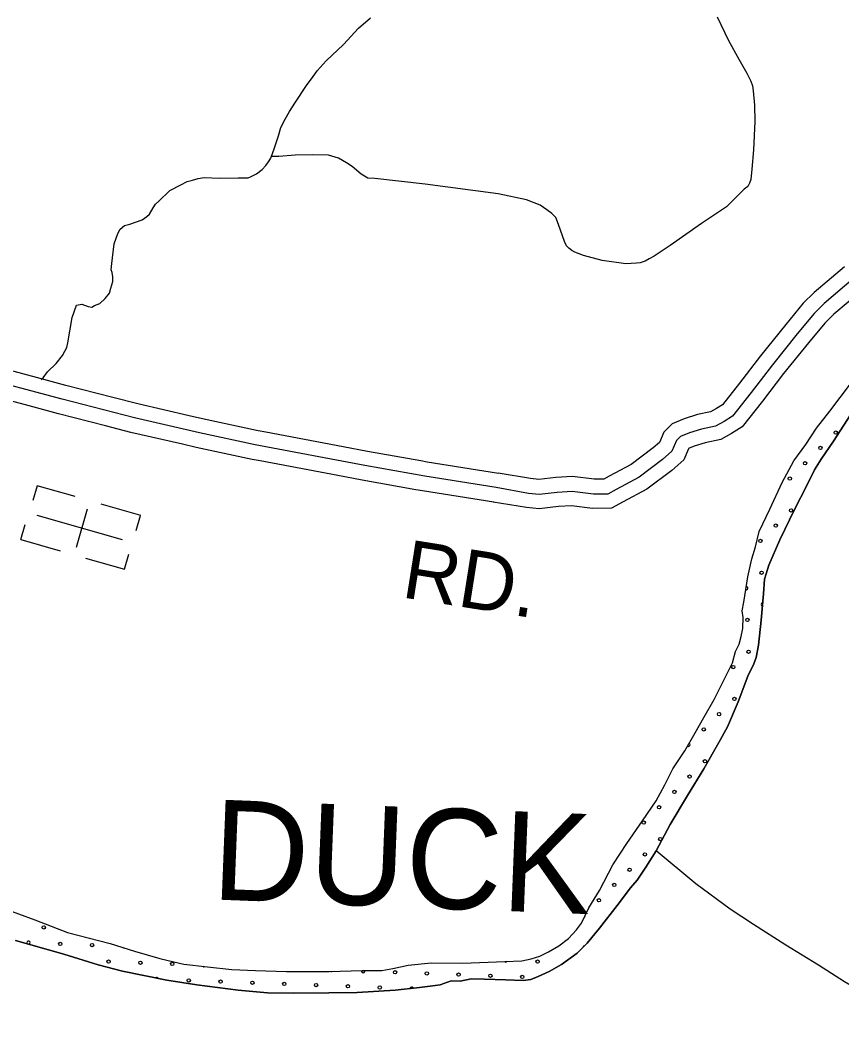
# Model space of a CAD drawing. Extents: x 1551132 to 1791609, y 378168 to 563823.
# Drawn here: x 1599114 to 1604322, y 492920 to 499270 of the extents above; entities that cross this region are included whole.
import ezdxf

# ---------------------------------------------------------------- set-up
doc = ezdxf.new("R2010")
doc.units = 0
for name, color, linetype in [('DESIGN - DRAINAGE - Bridges', 7, 'Continuous'), ('DESIGN - ROW - Right-of-Way and Easement Labels', 7, 'Continuous'), ('DESIGN - SCRATCH - User 1', 7, 'Continuous'), ('DESIGN - TRAFFIC CONTROL PERMANENT - Pavement Marking Text', 7, 'Continuous'), ('DESIGN - TRANSPORTATION - Edge of Traveled Way', 7, 'Continuous'), ('DESIGN - TRANSPORTATION - Text', 7, 'Continuous'), ('DESIGN - UTILITIES - Cable (Underground) with Text', 7, 'Continuous'), ('SURVEY - TRANSPORTATION - Roads Text', 7, 'Continuous')]:
    doc.layers.add(name, color=color, linetype=linetype)

msp = doc.modelspace()

# ---------------------------------------------------------------- linework, layer by layer
at = {"layer": 'DESIGN - SCRATCH - User 1'}
for points in [[(1599002.038, 493642.745), (1599207.2, 493568.026), (1599414.278, 493487.275), (1599685.522, 493417.74), (1599838.993, 493369.722), (1600000.456, 493321.604), (1600088.229, 493300.47), (1600152.069, 493285.636), (1600301.932, 493269.728), (1600455.762, 493251.769), (1600605.742, 493245.886), (1600801.729, 493239.419), (1601073.831, 493240.011), (1601281.968, 493245.419), (1601406.023, 493245.87), (1601476.205, 493259.012), (1601572.494, 493279.854), (1601718.716, 493294.046), (1601918.778, 493293.546), (1602185.005, 493304.238), (1602293.069, 493306.888), (1602353.251, 493320.164), (1602407.483, 493337.514), (1602461.84, 493364.89), (1602528.313, 493402.133), (1602588.912, 493449.467), (1602639.586, 493502.944), (1602672.135, 493546.62), (1602717.342, 493644.247), (1602786.699, 493753.6), (1602870.697, 493914.871), (1602958.404, 494052.05), (1603058.185, 494195.087), (1603145.774, 494322.24), (1603199.032, 494423.776), (1603250.289, 494525.337), (1603325.695, 494638.623), (1603391.111, 494752.026), (1603446.318, 494849.529), (1603511.725, 494962.94), (1603628.614, 495195.938), (1603647.497, 495267.848), (1603670.063, 495313.658), (1603682.679, 495363.601), (1603693.296, 495413.569), (1603696.154, 495483.671), (1603690.662, 495525.822), (1603699.329, 495579.823), (1603725.312, 495741.819), (1603750.72, 495855.73), (1603773.652, 495931.591), (1603796.827, 496027.493), (1603864.609, 496170.93), (1603942.682, 496338.293), (1604016.38, 496475.638), (1604093.695, 496580.883), (1604160.977, 496684.252), (1604244.317, 496791.421), (1604376.472, 496964.109)], [(1604376.072, 496767.721), (1604267.999, 496600.741), (1604190.585, 496487.488), (1604147.744, 496419.887), (1604098.512, 496320.301), (1604020.613, 496166.972), (1603928.24, 495975.75), (1603858.25, 495814.304), (1603841.584, 495760.403), (1603831.168, 495726.469), (1603824.034, 495634.375), (1603809.976, 495466.212), (1603794.043, 495308.099), (1603779.085, 495230.131), (1603762.586, 495190.255), (1603725.628, 495112.561), (1603663.604, 494949.015), (1603595.664, 494791.544), (1603542.424, 494692.017), (1603446.351, 494524.887), (1603342.253, 494355.849), (1603233.956, 494170.836), (1603143.899, 494005.632), (1603078.592, 493900.237), (1603023.577, 493818.769), (1602982.961, 493769.176), (1602897.572, 493658.023), (1602785.782, 493515.136), (1602708.593, 493419.916), (1602643.802, 493356.598), (1602544.871, 493283.688), (1602466.323, 493240.587), (1602397.891, 493207.377), (1602351.659, 493189.919), (1602301.552, 493182.535), (1602189.58, 493187.943), (1602057.583, 493191.602), (1601971.568, 493192.685), (1601903.378, 493179.51), (1601845.371, 493180.235), (1601777.039, 493155.042), (1601712.924, 493147.834), (1601644.792, 493138.667), (1601490.546, 493122.566), (1601250.277, 493107.541), (1601070.164, 493103.782), (1600846.078, 493102.59), (1600682.048, 493104.649), (1600496.178, 493121.007), (1600234.501, 493154.341), (1600044.805, 493184.775), (1599763.412, 493242.418), (1599609.849, 493282.419), (1599392.587, 493349.271), (1599085.561, 493437.29)]]:
    msp.add_lwpolyline(points, dxfattribs=at)
at = {"layer": 'DESIGN - TRAFFIC CONTROL PERMANENT - Pavement Marking Text'}
for centre in [(1604282.828, 496655.422), (1604282.828, 496655.422), (1604185.757, 496558.35), (1604185.757, 496558.35), (1604088.685, 496461.279), (1604088.685, 496461.279), (1603991.613, 496364.207), (1603991.613, 496364.207), (1603999.08, 496162.597), (1603999.08, 496162.597), (1603902.009, 496065.525), (1603902.009, 496065.525), (1603804.937, 495968.454), (1603804.937, 495968.454), (1603812.404, 495766.843), (1603812.404, 495766.843), (1603722.8, 495468.162), (1603722.8, 495468.162), (1603730.267, 495266.551), (1603730.267, 495266.551), (1603633.195, 495169.48), (1603633.195, 495169.48), (1603640.662, 494967.869), (1603640.662, 494967.869), (1603543.59, 494870.798), (1603543.59, 494870.798), (1603446.519, 494773.726), (1603446.519, 494773.726), (1603453.986, 494572.116), (1603453.986, 494572.116), (1603356.914, 494475.044), (1603356.914, 494475.044), (1603259.843, 494377.973), (1603259.843, 494377.973), (1603162.771, 494280.901), (1603162.771, 494280.901), (1603065.699, 494183.829), (1603065.699, 494183.829), (1603170.238, 494079.291), (1603170.238, 494079.291), (1603073.166, 493982.219), (1603073.166, 493982.219), (1602976.095, 493885.147), (1602976.095, 493885.147), (1602879.023, 493788.076), (1602879.023, 493788.076), (1602781.952, 493691.004), (1602781.952, 493691.004), (1599264.972, 493519.262), (1599264.972, 493519.262), (1599369.511, 493414.723), (1599369.511, 493414.723), (1599571.121, 493407.256), (1599571.121, 493407.256), (1599675.66, 493302.718), (1599675.66, 493302.718), (1599877.27, 493295.251), (1599877.27, 493295.251), (1600078.88, 493287.784), (1600078.88, 493287.784), (1602393.665, 493302.718), (1602393.665, 493302.718), (1601490.152, 493235.514), (1601490.152, 493235.514), (1601691.763, 493228.047), (1601691.763, 493228.047), (1601893.373, 493220.58), (1601893.373, 493220.58), (1602094.983, 493213.113), (1602094.983, 493213.113), (1602296.594, 493205.646), (1602296.594, 493205.646), (1600183.419, 493183.245), (1600183.419, 493183.245), (1600385.029, 493175.778), (1600385.029, 493175.778), (1600586.64, 493168.311), (1600586.64, 493168.311), (1600788.25, 493160.844), (1600788.25, 493160.844), (1600989.86, 493153.377), (1600989.86, 493153.377), (1601191.47, 493145.91), (1601191.47, 493145.91), (1601393.081, 493138.443), (1601393.081, 493138.443)]:
    msp.add_circle(centre, 10.56, dxfattribs=at)
for centre, start, end in [((1603715.333, 495669.772), 252.4114901, 89.3640652), ((1603819.871, 495565.233), 94.0003757, 256.4422834), ((1603349.447, 494676.654), 231.4645387, 68.5788602), ((1602684.88, 493593.933), 297.0989339, 13.2072846), ((1599167.901, 493422.19), 293.2631378, 214.7435145), ((1599772.731, 493399.789), 220.1594858, 285.0928029), ((1602692.347, 493392.322), 96.8604273, 171.8220546), ((1602192.055, 493310.185), 214.7046063, 328.270325), ((1600280.491, 493280.317), 225.4563544, 302.4250999), ((1601086.932, 493250.448), 254.3959114, 288.5808382), ((1601288.542, 493242.981), 167.192373, 13.6879977), ((1599981.809, 493190.712), 28.6936264, 128.1527563), ((1601594.691, 493130.976), 19.3649317, 172.5535674)]:
    msp.add_arc(centre, 10.56, start, end, dxfattribs=at)
at = {"layer": 'DESIGN - TRANSPORTATION - Edge of Traveled Way'}
for points in [[(1599002.038, 493642.745), (1599207.2, 493568.026), (1599414.278, 493487.275), (1599685.522, 493417.74), (1599838.993, 493369.722), (1600000.456, 493321.604), (1600088.229, 493300.47), (1600152.069, 493285.636), (1600301.932, 493269.728), (1600455.762, 493251.769), (1600605.742, 493245.886), (1600801.729, 493239.419), (1601073.831, 493240.011), (1601281.968, 493245.419), (1601406.023, 493245.87), (1601476.205, 493259.012), (1601572.494, 493279.854), (1601718.716, 493294.046), (1601918.778, 493293.546), (1602185.005, 493304.238), (1602293.069, 493306.888), (1602353.251, 493320.164), (1602407.483, 493337.514), (1602461.84, 493364.89), (1602528.313, 493402.133), (1602588.912, 493449.467), (1602639.586, 493502.944), (1602672.135, 493546.62), (1602717.342, 493644.247), (1602786.699, 493753.6), (1602870.697, 493914.871), (1602958.404, 494052.05), (1603058.185, 494195.087), (1603145.774, 494322.24), (1603199.032, 494423.776), (1603250.289, 494525.337), (1603325.695, 494638.623), (1603391.111, 494752.026), (1603446.318, 494849.529), (1603511.725, 494962.94), (1603628.614, 495195.938), (1603647.497, 495267.848), (1603670.063, 495313.658), (1603682.679, 495363.601), (1603693.296, 495413.569), (1603696.154, 495483.671), (1603690.662, 495525.822), (1603699.329, 495579.823), (1603725.312, 495741.819), (1603750.72, 495855.73), (1603773.652, 495931.591), (1603796.827, 496027.493), (1603864.609, 496170.93), (1603942.682, 496338.293), (1604016.38, 496475.638), (1604093.695, 496580.883), (1604160.977, 496684.252), (1604244.317, 496791.421), (1604376.472, 496964.109)], [(1599085.561, 493437.29), (1599392.587, 493349.271), (1599609.849, 493282.419), (1599763.412, 493242.418), (1600044.805, 493184.775), (1600234.501, 493154.341), (1600496.178, 493121.007), (1600682.048, 493104.649), (1600846.078, 493102.59), (1601070.164, 493103.782), (1601250.277, 493107.541), (1601490.546, 493122.566), (1601644.792, 493138.667), (1601712.924, 493147.834), (1601777.039, 493155.042), (1601845.371, 493180.235), (1601903.378, 493179.51), (1601971.568, 493192.685), (1602057.583, 493191.602), (1602189.58, 493187.943), (1602301.552, 493182.535), (1602351.659, 493189.919), (1602397.891, 493207.377), (1602466.323, 493240.587), (1602544.871, 493283.688), (1602643.802, 493356.598), (1602708.593, 493419.916), (1602785.782, 493515.136), (1602897.572, 493658.023), (1602982.961, 493769.176), (1603023.577, 493818.769), (1603078.592, 493900.237), (1603143.899, 494005.632), (1603233.956, 494170.836), (1603342.253, 494355.849), (1603446.351, 494524.887), (1603542.424, 494692.017), (1603595.664, 494791.544), (1603663.604, 494949.015), (1603725.628, 495112.561), (1603762.586, 495190.255), (1603779.085, 495230.131), (1603794.043, 495308.099), (1603809.976, 495466.212), (1603824.034, 495634.375), (1603831.168, 495726.469), (1603841.584, 495760.403), (1603858.25, 495814.304), (1603928.24, 495975.75), (1604020.613, 496166.972), (1604098.512, 496320.301), (1604147.744, 496419.887), (1604190.585, 496487.488), (1604267.999, 496600.741), (1604376.072, 496767.721)]]:
    msp.add_lwpolyline(points, dxfattribs=at)
at = {"layer": 'DESIGN - TRANSPORTATION - Text'}
for points in [[(1599248.651, 496992.89), (1599261.234, 497003.332), (1599287.642, 497041.133), (1599342.199, 497092.668), (1599382.757, 497144.352), (1599399.048, 497172.237), (1599411.281, 497194.154), (1599417.589, 497224.146), (1599445.255, 497384.184), (1599472.071, 497462.061), (1599506.17, 497469.719), (1599546.036, 497455.277), (1599570.011, 497451.019), (1599586.119, 497460.869), (1599620.276, 497474.545), (1599654.617, 497506.254), (1599680.983, 497540.046), (1599689.291, 497570.014), (1599701.758, 497613.973), (1599702.041, 497642.032), (1599698.333, 497670.125), (1599692.491, 497686.217), (1599696.908, 497726.251), (1599710.216, 497852.371), (1599734.882, 497916.239), (1599749.182, 497944.148), (1599775.439, 497967.924), (1599809.539, 497975.583), (1599887.853, 498002.825), (1599918.094, 498024.551), (1599934.269, 498040.409), (1599958.694, 498080.235), (1599972.927, 498102.136), (1599993.134, 498121.962), (1600063.866, 498189.363), (1600132.265, 498224.723), (1600172.514, 498246.348), (1600206.629, 498256.015), (1600242.745, 498265.657), (1600280.819, 498271.266), (1600376.842, 498268.266), (1600496.906, 498269.016), (1600558.955, 498270.374), (1600579.046, 498278.174), (1600613.245, 498295.858), (1600647.552, 498323.559), (1600671.802, 498347.351), (1600688.06, 498371.227), (1600704.318, 498395.111), (1600727.009, 498461.004), (1600751.8, 498536.898), (1600766.342, 498588.849), (1600794.916, 498642.667), (1600821.415, 498690.485), (1600855.973, 498742.228), (1600929.171, 498855.698), (1600971.77, 498911.366), (1600996.153, 498947.183), (1601054.835, 499010.702), (1601163.974, 499115.771), (1601259.089, 499218.991), (1601333.795, 499284.342)], [(1603531.727, 499290.302), (1603602.225, 499141.273), (1603669.032, 499022.337), (1603720.147, 498933.626), (1603743.638, 498883.284), (1603755.338, 498853.099), (1603759.005, 498820.99), (1603768.079, 498730.721), (1603769.004, 498626.502), (1603761.163, 498448.222), (1603751.879, 498324.069), (1603745.221, 498260.009), (1603736.963, 498236.05), (1603724.755, 498216.133), (1603702.564, 498198.332), (1603589.358, 498087.288), (1603432.178, 497980.71), (1603232.633, 497840.498), (1603131.894, 497773.413), (1603099.711, 497757.721), (1603074.628, 497741.729), (1603043.421, 497732.253), (1603019.371, 497728.495), (1602953.306, 497725.178), (1602803.451, 497746.779), (1602683.713, 497778.088), (1602629.897, 497798.696), (1602609.989, 497808.922), (1602592.148, 497825.139), (1602576.29, 497839.331), (1602564.549, 497865.506), (1602525.65, 497974.134), (1602508.1, 498018.402), (1602484.359, 498044.703), (1602452.568, 498067.078), (1602408.861, 498097.596), (1602323.155, 498130.555), (1602143.459, 498168.506), (1601682.136, 498230.49)], [(1601682.136, 498230.49), (1601361.319, 498266.008), (1601317.32, 498268.474), (1601297.437, 498280.7), (1601275.554, 498292.958), (1601218.022, 498341.651), (1601182.257, 498366.077), (1601132.533, 498394.653), (1601068.693, 498413.353), (1600968.67, 498416.403), (1600856.581, 498413.561), (1600754.442, 498404.603), (1600708.034, 498405.894)], [(1603144.791, 494007.274), (1603395.452, 493798.068), (1603613.563, 493637.023), (1603760.41, 493538.987), (1603966.888, 493408.142), (1604173.408, 493281.305), (1604338.187, 493177.036), (1604439.502, 493117.651), (1604532.958, 493070.384), (1604588.648, 493043.633), (1604662.538, 493032.691), (1604796.368, 493014.982), (1604922.024, 492983.34), (1605031.529, 492939.889), (1605082.978, 492920.013)]]:
    msp.add_lwpolyline(points, dxfattribs=at)
at = {"layer": 'DESIGN - UTILITIES - Cable (Underground) with Text'}
for p, q in [((1599221.958, 496318.582), (1599194.768, 496224.292)), ((1599463.604, 496249.461), (1599221.824, 496318.674)), ((1599878.738, 496130.277), (1599628.068, 496202.256)), ((1599472.099, 495928.31), (1599542.095, 496172.072)), ((1599120.147, 495977.413), (1599147.379, 496073.019)), ((1599851.057, 496034.529), (1599878.513, 496129.835)), ((1599120.014, 495977.371), (1599367.951, 495906.359)), ((1599776.619, 495788.841), (1599804.201, 495884.756)), ((1599530.09, 495859.853), (1599776.528, 495788.883))]:
    msp.add_line(p, q, dxfattribs=at)
msp.add_lwpolyline([(1599764.034, 495975.045), (1599222.885, 496130.352)], dxfattribs=at)
at = {"layer": 'SURVEY - TRANSPORTATION - Roads Text'}
for points in [[(1604338.823, 497706.428), (1604144.97, 497542.316), (1604076.471, 497474.906), (1603965.757, 497341.302), (1603806.786, 497142.83), (1603673.18, 496967.634), (1603564.166, 496831.322), (1603527.717, 496807.896), (1603488.443, 496786.479), (1603407.603, 496769.204), (1603322.947, 496743.211), (1603245.657, 496710.81), (1603193.041, 496659.026), (1603165.492, 496593.641), (1603125.793, 496558.615), (1602985.571, 496452.362), (1602847.049, 496378.743), (1602812.809, 496360.076), (1602752.66, 496359.226), (1602614.772, 496376.618), (1602509.374, 496370.743), (1602402.36, 496358.476), (1602348.195, 496363.709), (1602142.733, 496397.36)], [(1604396.047, 497631.327), (1604208.585, 497472.631), (1604146.02, 497411.054), (1604038.855, 497281.742), (1603881.076, 497084.754), (1603747.495, 496909.591), (1603628.148, 496760.354), (1603575.833, 496726.736), (1603521.55, 496697.135), (1603431.336, 496677.851), (1603355.088, 496654.442), (1603298.856, 496630.867), (1603272.615, 496605.041), (1603244.024, 496537.181), (1603185.542, 496485.579), (1603036.495, 496372.643), (1602891.748, 496295.716), (1602837.466, 496266.115), (1602747.402, 496264.848), (1602611.472, 496281.991), (1602517.374, 496276.749), (1602403.202, 496263.665), (1602335.22, 496270.232), (1602131.241, 496307.258)], [(1604451.096, 497559.083), (1604269.783, 497405.596), (1604212.926, 497349.627), (1604109.179, 497224.441), (1603952.549, 497028.886), (1603818.985, 496853.748), (1603689.696, 496692.077), (1603622.123, 496648.659), (1603553.4, 496611.183), (1603454.169, 496589.974), (1603386.012, 496569.048), (1603350.029, 496553.965), (1603349.163, 496553.106), (1603319.572, 496482.871), (1603243.015, 496415.319), (1603085.477, 496295.95), (1602934.747, 496215.839), (1602861.182, 496175.73), (1602742.343, 496174.054), (1602608.297, 496190.963), (1602525.065, 496186.33), (1602404.01, 496172.454), (1602322.737, 496180.304), (1602113.017, 496213.855)], [(1602131.241, 496307.258), (1601679.419, 496379.009), (1601299.778, 496446.219), (1600604.511, 496578.097), (1600250.952, 496653.099), (1599839.537, 496748.601), (1599382.281, 496866.512), (1598823.236, 497015.299), (1598459.845, 497110.409), (1598399.938, 497124.918), (1598357.864, 497119.26), (1598309.773, 497111.643), (1598249.516, 497086.1), (1598082.87, 497021.365), (1597916.233, 496958.638), (1597506.85, 496823.793), (1597396.428, 496782.642), (1597328.121, 496751.158)], [(1602145.466, 496396.843), (1601694.435, 496468.47), (1601653.378, 496475.737), (1601316.136, 496535.446), (1601162.489, 496564.589), (1600671.268, 496657.757), (1600622.377, 496667.033), (1600270.619, 496741.659), (1600185.904, 496761.318), (1599861.12, 496836.711), (1599701.965, 496877.754), (1599405.273, 496954.264), (1599218.869, 497003.874), (1598846.386, 497103.009)], [(1602116.45, 496214.13), (1601663.802, 496286.015), (1601621.137, 496293.565), (1601282.77, 496353.467), (1601128.015, 496382.826), (1600636.785, 496475.994), (1600585.936, 496485.645), (1600230.511, 496561.046), (1600144.08, 496581.105), (1599817.104, 496657.007), (1599655.775, 496698.608), (1599358.382, 496775.293), (1599171.295, 496825.094), (1598799.178, 496924.13)]]:
    msp.add_lwpolyline(points, dxfattribs=at)

# ---------------------------------------------------------------- texts
at = {"layer": 'DESIGN - DRAINAGE - Bridges'}
msp.add_text('DUCK', height=633.9851, rotation=357.7535583, dxfattribs=at).set_placement((1600322.682, 493696.981))
at = {"layer": 'DESIGN - ROW - Right-of-Way and Easement Labels'}
msp.add_text('RD.', height=369.9917, rotation=350.9762222, dxfattribs=at).set_placement((1601523.303, 495612.716))

doc.saveas('drawing.dxf')
